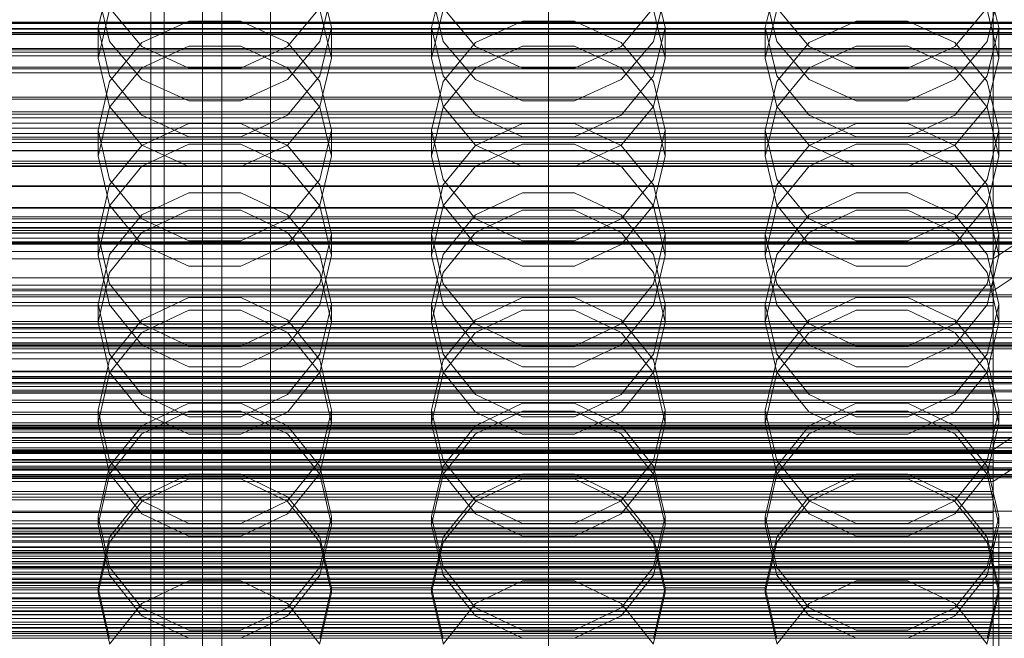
# Model space of a CAD drawing. Header units: millimetres. Extents: x -4395 to 65662, y -65530 to 6847.
# Tile 287 of 656: x -45 to 132, y -34265 to -34154. Entities that reach past the tile are written whole.
import ezdxf

# ---------------------------------------------------------------- set-up
doc = ezdxf.new("R2010")
doc.units = ezdxf.units.MM
for name, color, linetype, lineweight in [('COTAS_O', 1, 'Continuous', 0), ('COTAS_P', 1, 'Continuous', 0), ('frontal_briquetadora', 7, 'Continuous', 0), ('frontal_C01', 7, 'Continuous', 0), ('frontal_C02', 7, 'Continuous', 0), ('frontal_C03', 7, 'Continuous', 0), ('frontal_C07', 7, 'Continuous', 0), ('frontal_secador', 7, 'Continuous', 0)]:
    doc.layers.add(name, color=color, linetype=linetype, lineweight=lineweight)
doc.dimstyles.new('R19_100', dxfattribs={"dimtxt": 250, "dimasz": 150, "dimexe": 150, "dimexo": 80, "dimgap": 100, "dimtad": 1, "dimtih": 1, "dimtoh": 1, "dimdsep": 46, "dimcen": 0.09, "dimadec": 0, "dimazin": 0, "dimtfac": 1, "dimtdec": 4, "dimtofl": 0, "dimtmove": 0, "dimatfit": 3, "dimfxl": 1, "dimtolj": 1, "dimtzin": 0, "dimarcsym": 0})

# ---------------------------------------------------------------- blocks, each defined once
blk = doc.blocks.new('DIM_R33_43')
at = {"layer": 'COTAS_O'}
for p, q in [((-1725, -33700), (-1575, -33655)), ((1725, -33700), (1575, -33655)), ((-1725, -34400), (-1725, -33700)), ((-1725, -33700), (1725, -33700)), ((-1725, -33700), (-1575, -33745)), ((1725, -33700), (1575, -33745)), ((1725, -34400), (1725, -33700))]:
    blk.add_line(p, q, dxfattribs=at)
blk.add_text('3450 O', height=250, dxfattribs=at).set_placement((0, -33600))
blk = doc.blocks.new('DIM_R33_44')
at = {"layer": 'COTAS_P'}
for p, q in [((-150, -32200), (550, -32200)), ((550, -32200), (505, -32350)), ((550, -34800), (550, -32200)), ((550, -32200), (595, -32350)), ((550, -34800), (505, -34650)), ((550, -34800), (595, -34650)), ((-150, -34800), (550, -34800))]:
    blk.add_line(p, q, dxfattribs=at)
blk.add_text('2600 P', height=250, rotation=90, dxfattribs=at).set_placement((450, -33500))
blk = doc.blocks.new('DIM_R33_46')
at = {"layer": 'COTAS_O'}
for p, q in [((-650, -33700), (50, -33700)), ((50, -33700), (5, -33850)), ((50, -34900), (50, -33700)), ((50, -33700), (95, -33850)), ((50, -34900), (5, -34750)), ((50, -34900), (95, -34750)), ((-650, -34900), (50, -34900))]:
    blk.add_line(p, q, dxfattribs=at)
blk.add_text('1200 O', height=250, rotation=90, dxfattribs=at).set_placement((-50, -34300))
blk = doc.blocks.new('DIM_R33_47')
at = {"layer": 'COTAS_O'}
for p, q in [((-650, -34200), (-500, -34155)), ((650, -34200), (500, -34155)), ((-650, -34900), (-650, -34200)), ((-650, -34200), (650, -34200)), ((-650, -34200), (-500, -34245)), ((650, -34200), (500, -34245)), ((650, -34900), (650, -34200))]:
    blk.add_line(p, q, dxfattribs=at)
blk.add_text('1300 O', height=250, dxfattribs=at).set_placement((0, -34100))

msp = doc.modelspace()

# ---------------------------------------------------------------- linework, layer by layer
at = {"layer": 'frontal_briquetadora'}
for p, q in [((-28.92, -34146.366), (-31, -34155.01)), ((11, -34155.01), (8.92, -34146.366)), ((31.08, -34146.366), (29, -34155.01)), ((71, -34155.01), (68.92, -34146.366)), ((91.08, -34146.366), (89, -34155.01)), ((131, -34155.01), (128.92, -34146.366)), ((-31, -34148.919), (-28.92, -34157.498)), ((8.92, -34157.498), (11, -34148.919)), ((29, -34148.919), (31.08, -34157.498)), ((68.92, -34157.498), (71, -34148.919)), ((89, -34148.919), (91.08, -34157.498)), ((128.92, -34157.498), (131, -34148.919)), ((-23.094, -34158.429), (-28.92, -34151.47)), ((8.92, -34151.47), (3.094, -34158.429)), ((36.906, -34158.429), (31.08, -34151.47)), ((68.92, -34151.47), (63.094, -34158.429)), ((96.906, -34158.429), (91.08, -34151.47)), ((128.92, -34151.47), (123.094, -34158.429)), ((-31, -34160.516), (-28.92, -34151.841)), ((8.92, -34151.841), (11, -34160.516)), ((29, -34160.516), (31.08, -34151.841)), ((68.92, -34151.841), (71, -34160.516)), ((89, -34160.516), (91.08, -34151.841)), ((128.92, -34151.841), (131, -34160.516)), ((-31, -34160.516), (-31, -34155.01)), ((-31, -34155.01), (-28.92, -34163.717)), ((-14.674, -34153.841), (-23.094, -34157.708)), ((-5.326, -34153.841), (-14.674, -34153.841)), ((3.094, -34157.708), (-5.326, -34153.841)), ((8.92, -34163.717), (11, -34155.01)), ((11, -34160.516), (11, -34155.01)), ((29, -34160.516), (29, -34155.01)), ((29, -34155.01), (31.08, -34163.717)), ((45.326, -34153.841), (36.906, -34157.708)), ((54.674, -34153.841), (45.326, -34153.841)), ((63.094, -34157.708), (54.674, -34153.841)), ((68.92, -34163.717), (71, -34155.01)), ((71, -34160.516), (71, -34155.01)), ((89, -34160.516), (89, -34155.01)), ((89, -34155.01), (91.08, -34163.717)), ((105.326, -34153.841), (96.906, -34157.708)), ((114.674, -34153.841), (105.326, -34153.841)), ((123.094, -34157.708), (114.674, -34153.841)), ((128.92, -34163.717), (131, -34155.01)), ((131, -34160.516), (131, -34155.01)), ((-28.92, -34157.498), (-23.093, -34164.378)), ((-23.094, -34157.708), (-28.92, -34164.704)), ((-14.674, -34162.312), (-23.094, -34158.429)), ((-23.093, -34162.278), (-14.673, -34158.361)), ((-14.673, -34158.361), (-5.327, -34158.361)), ((-5.327, -34158.361), (3.093, -34162.278)), ((3.094, -34158.429), (-5.326, -34162.312)), ((3.093, -34164.378), (8.92, -34157.498)), ((8.92, -34164.704), (3.094, -34157.708)), ((31.08, -34157.498), (36.907, -34164.378)), ((36.906, -34157.708), (31.08, -34164.704)), ((45.326, -34162.312), (36.906, -34158.429)), ((36.907, -34162.278), (45.327, -34158.361)), ((45.327, -34158.361), (54.673, -34158.361)), ((54.673, -34158.361), (63.093, -34162.278)), ((63.094, -34158.429), (54.674, -34162.312)), ((63.093, -34164.378), (68.92, -34157.498)), ((68.92, -34164.704), (63.094, -34157.708)), ((91.08, -34157.498), (96.907, -34164.378)), ((96.906, -34157.708), (91.08, -34164.704)), ((105.326, -34162.312), (96.906, -34158.429)), ((96.907, -34162.278), (105.327, -34158.361)), ((105.327, -34158.361), (114.673, -34158.361)), ((114.673, -34158.361), (123.093, -34162.278)), ((123.094, -34158.429), (114.674, -34162.312)), ((123.093, -34164.378), (128.92, -34157.498)), ((128.92, -34164.704), (123.094, -34157.708)), ((-28.92, -34169.191), (-31, -34160.516)), ((11, -34160.516), (8.92, -34169.191)), ((31.08, -34169.191), (29, -34160.516)), ((71, -34160.516), (68.92, -34169.191)), ((91.08, -34169.191), (89, -34160.516)), ((131, -34160.516), (128.92, -34169.191)), ((-28.92, -34169.336), (-23.093, -34162.278)), ((-5.326, -34162.312), (-14.674, -34162.312)), ((3.093, -34162.278), (8.92, -34169.336)), ((31.08, -34169.336), (36.907, -34162.278)), ((54.674, -34162.312), (45.326, -34162.312)), ((63.093, -34162.278), (68.92, -34169.336)), ((91.08, -34169.336), (96.907, -34162.278)), ((114.674, -34162.312), (105.326, -34162.312)), ((123.093, -34162.278), (128.92, -34169.336)), ((-28.92, -34163.717), (-23.094, -34170.746)), ((3.094, -34170.746), (8.92, -34163.717)), ((31.08, -34163.717), (36.906, -34170.746)), ((63.094, -34170.746), (68.92, -34163.717)), ((91.08, -34163.717), (96.906, -34170.746)), ((123.094, -34170.746), (128.92, -34163.717)), ((-28.92, -34164.704), (-31, -34173.478)), ((-23.093, -34164.378), (-14.673, -34168.196)), ((-5.327, -34168.196), (3.093, -34164.378)), ((11, -34173.478), (8.92, -34164.704)), ((31.08, -34164.704), (29, -34173.478)), ((36.907, -34164.378), (45.327, -34168.196)), ((54.673, -34168.196), (63.093, -34164.378)), ((71, -34173.478), (68.92, -34164.704)), ((91.08, -34164.704), (89, -34173.478)), ((96.907, -34164.378), (105.327, -34168.196)), ((114.673, -34168.196), (123.093, -34164.378)), ((131, -34173.478), (128.92, -34164.704)), ((-31, -34178.137), (-28.92, -34169.336)), ((-23.093, -34176.147), (-28.92, -34169.191)), ((-14.673, -34168.196), (-5.327, -34168.196)), ((8.92, -34169.191), (3.093, -34176.147)), ((8.92, -34169.336), (11, -34178.137)), ((29, -34178.137), (31.08, -34169.336)), ((36.907, -34176.147), (31.08, -34169.191)), ((45.327, -34168.196), (54.673, -34168.196)), ((68.92, -34169.191), (63.093, -34176.147)), ((68.92, -34169.336), (71, -34178.137)), ((89, -34178.137), (91.08, -34169.336)), ((96.907, -34176.147), (91.08, -34169.191)), ((105.327, -34168.196), (114.673, -34168.196)), ((128.92, -34169.191), (123.093, -34176.147)), ((128.92, -34169.336), (131, -34178.137)), ((-23.094, -34170.746), (-14.674, -34174.665)), ((-5.326, -34174.665), (3.094, -34170.746)), ((36.906, -34170.746), (45.326, -34174.665)), ((54.674, -34174.665), (63.094, -34170.746)), ((96.906, -34170.746), (105.326, -34174.665)), ((114.674, -34174.665), (123.094, -34170.746)), ((-23.094, -34176.216), (-14.674, -34172.292)), ((-14.674, -34172.292), (-5.326, -34172.292)), ((-5.326, -34172.292), (3.094, -34176.216)), ((36.906, -34176.216), (45.326, -34172.292)), ((45.326, -34172.292), (54.674, -34172.292)), ((54.674, -34172.292), (63.094, -34176.216)), ((96.906, -34176.216), (105.326, -34172.292)), ((105.326, -34172.292), (114.674, -34172.292)), ((114.674, -34172.292), (123.094, -34176.216)), ((-28.92, -34182.307), (-31, -34173.478)), ((-31, -34178.137), (-31, -34173.478)), ((-14.674, -34174.665), (-5.326, -34174.665)), ((11, -34173.478), (8.92, -34182.308)), ((11, -34178.137), (11, -34173.478)), ((31.08, -34182.307), (29, -34173.478)), ((29, -34178.137), (29, -34173.478)), ((45.326, -34174.665), (54.674, -34174.665)), ((71, -34173.478), (68.92, -34182.308)), ((71, -34178.137), (71, -34173.478)), ((91.08, -34182.307), (89, -34173.478)), ((89, -34178.137), (89, -34173.478)), ((105.326, -34174.665), (114.674, -34174.665)), ((131, -34173.478), (128.92, -34182.308)), ((131, -34178.137), (131, -34173.478)), ((-28.92, -34183.307), (-23.094, -34176.216)), ((-14.673, -34175.979), (-23.093, -34179.943)), ((-14.673, -34180.008), (-23.093, -34176.147)), ((-5.327, -34175.979), (-14.673, -34175.979)), ((3.093, -34179.943), (-5.327, -34175.979)), ((3.093, -34176.147), (-5.327, -34180.008)), ((3.094, -34176.216), (8.92, -34183.307)), ((31.08, -34183.307), (36.906, -34176.216)), ((45.327, -34175.979), (36.907, -34179.943)), ((45.327, -34180.008), (36.907, -34176.147)), ((54.673, -34175.979), (45.327, -34175.979)), ((63.093, -34179.943), (54.673, -34175.979)), ((63.093, -34176.147), (54.673, -34180.008)), ((63.094, -34176.216), (68.92, -34183.307)), ((91.08, -34183.307), (96.906, -34176.216)), ((105.327, -34175.979), (96.907, -34179.943)), ((105.327, -34180.008), (96.907, -34176.147)), ((114.673, -34175.979), (105.327, -34175.979)), ((123.093, -34179.943), (114.673, -34175.979)), ((123.093, -34176.147), (114.673, -34180.008)), ((123.094, -34176.216), (128.92, -34183.307)), ((-31, -34178.137), (-28.92, -34186.938)), ((8.92, -34186.938), (11, -34178.137)), ((29, -34178.137), (31.08, -34186.938)), ((68.92, -34186.938), (71, -34178.137)), ((89, -34178.137), (91.08, -34186.938)), ((128.92, -34186.938), (131, -34178.137)), ((-23.093, -34179.943), (-28.92, -34187.085)), ((-5.327, -34180.008), (-14.673, -34180.008)), ((8.92, -34187.085), (3.093, -34179.943)), ((36.907, -34179.943), (31.08, -34187.085)), ((54.673, -34180.008), (45.327, -34180.008)), ((68.92, -34187.085), (63.093, -34179.943)), ((96.907, -34179.943), (91.08, -34187.085)), ((114.673, -34180.008), (105.327, -34180.008)), ((128.92, -34187.085), (123.093, -34179.943)), ((-31, -34192.191), (-28.92, -34183.307)), ((-23.094, -34189.426), (-28.92, -34182.307)), ((8.92, -34182.308), (3.094, -34189.426)), ((8.92, -34183.307), (11, -34192.191)), ((29, -34192.191), (31.08, -34183.307)), ((36.906, -34189.426), (31.08, -34182.307)), ((68.92, -34182.308), (63.094, -34189.426)), ((68.92, -34183.307), (71, -34192.191)), ((89, -34192.191), (91.08, -34183.307)), ((96.906, -34189.426), (91.08, -34182.307)), ((128.92, -34182.308), (123.094, -34189.426)), ((128.92, -34183.307), (131, -34192.191)), ((-14.674, -34184.734), (-23.094, -34188.689)), ((-5.326, -34184.734), (-14.674, -34184.734)), ((3.094, -34188.689), (-5.326, -34184.734)), ((45.326, -34184.734), (36.906, -34188.689)), ((54.674, -34184.734), (45.326, -34184.734)), ((63.094, -34188.689), (54.674, -34184.734)), ((105.326, -34184.734), (96.906, -34188.689)), ((114.674, -34184.734), (105.326, -34184.734)), ((123.094, -34188.689), (114.674, -34184.734)), ((-28.92, -34187.085), (-31, -34195.992)), ((-28.92, -34186.938), (-23.093, -34193.996)), ((3.093, -34193.996), (8.92, -34186.938)), ((11, -34195.992), (8.92, -34187.085)), ((31.08, -34187.085), (29, -34195.992)), ((31.08, -34186.938), (36.907, -34193.996)), ((63.093, -34193.996), (68.92, -34186.938)), ((71, -34195.992), (68.92, -34187.085)), ((91.08, -34187.085), (89, -34195.992)), ((91.08, -34186.938), (96.907, -34193.996)), ((123.093, -34193.996), (128.92, -34186.938)), ((131, -34195.992), (128.92, -34187.085)), ((-23.094, -34188.689), (-28.92, -34195.834)), ((-23.093, -34191.85), (-14.673, -34187.86)), ((-14.673, -34187.86), (-5.327, -34187.86)), ((-5.327, -34187.86), (3.093, -34191.85)), ((8.92, -34195.834), (3.094, -34188.689)), ((36.906, -34188.689), (31.08, -34195.834)), ((36.907, -34191.85), (45.327, -34187.86)), ((45.327, -34187.86), (54.673, -34187.86)), ((54.673, -34187.86), (63.093, -34191.85)), ((68.92, -34195.834), (63.094, -34188.689)), ((96.906, -34188.689), (91.08, -34195.834)), ((96.907, -34191.85), (105.327, -34187.86)), ((105.327, -34187.86), (114.673, -34187.86)), ((114.673, -34187.86), (123.093, -34191.85)), ((128.92, -34195.834), (123.094, -34188.689)), ((-14.674, -34193.392), (-23.094, -34189.426)), ((3.094, -34189.426), (-5.326, -34193.392)), ((45.326, -34193.392), (36.906, -34189.426)), ((63.094, -34189.426), (54.674, -34193.392)), ((105.326, -34193.392), (96.906, -34189.426)), ((123.094, -34189.426), (114.674, -34193.392)), ((-28.92, -34201.121), (-31, -34192.191)), ((-31, -34195.992), (-31, -34192.191)), ((-28.92, -34199.039), (-23.093, -34191.85)), ((3.093, -34191.85), (8.92, -34199.039)), ((11, -34192.191), (8.92, -34201.121)), ((11, -34195.992), (11, -34192.191)), ((31.08, -34201.121), (29, -34192.191)), ((29, -34195.992), (29, -34192.191)), ((31.08, -34199.039), (36.907, -34191.85)), ((63.093, -34191.85), (68.92, -34199.039)), ((71, -34192.191), (68.92, -34201.121)), ((71, -34195.992), (71, -34192.191)), ((91.08, -34201.121), (89, -34192.191)), ((89, -34195.992), (89, -34192.191)), ((91.08, -34199.039), (96.907, -34191.85)), ((123.093, -34191.85), (128.92, -34199.039)), ((131, -34192.191), (128.92, -34201.121)), ((131, -34195.992), (131, -34192.191)), ((-23.093, -34193.996), (-14.673, -34197.913)), ((-5.326, -34193.392), (-14.674, -34193.392)), ((-5.327, -34197.913), (3.093, -34193.996)), ((36.907, -34193.996), (45.327, -34197.913)), ((54.674, -34193.392), (45.326, -34193.392)), ((54.673, -34197.913), (63.093, -34193.996)), ((96.907, -34193.996), (105.327, -34197.913)), ((114.674, -34193.392), (105.326, -34193.392)), ((114.673, -34197.913), (123.093, -34193.996)), ((-28.92, -34195.834), (-31, -34204.781)), ((-31, -34195.992), (-28.92, -34204.898)), ((11, -34204.781), (8.92, -34195.834)), ((8.92, -34204.898), (11, -34195.992)), ((31.08, -34195.834), (29, -34204.781)), ((29, -34195.992), (31.08, -34204.898)), ((71, -34204.781), (68.92, -34195.834)), ((68.92, -34204.898), (71, -34195.992)), ((91.08, -34195.834), (89, -34204.781)), ((89, -34195.992), (91.08, -34204.898)), ((131, -34204.781), (128.92, -34195.834)), ((128.92, -34204.898), (131, -34195.992)), ((-31, -34208.003), (-28.92, -34199.039)), ((-14.673, -34197.913), (-5.327, -34197.913)), ((8.92, -34199.039), (11, -34208.003)), ((29, -34208.003), (31.08, -34199.039)), ((45.327, -34197.913), (54.673, -34197.913)), ((68.92, -34199.039), (71, -34208.003)), ((89, -34208.003), (91.08, -34199.039)), ((105.327, -34197.913), (114.673, -34197.913)), ((128.92, -34199.039), (131, -34208.003)), ((-23.094, -34208.312), (-28.92, -34201.121)), ((8.92, -34201.121), (3.094, -34208.312)), ((36.906, -34208.312), (31.08, -34201.121)), ((68.92, -34201.121), (63.094, -34208.312)), ((96.906, -34208.312), (91.08, -34201.121)), ((128.92, -34201.121), (123.094, -34208.312)), ((-31, -34208.003), (-31, -34204.781)), ((-31, -34204.781), (-28.92, -34213.765)), ((-14.674, -34203.573), (-23.094, -34207.568)), ((-5.326, -34203.573), (-14.674, -34203.573)), ((3.094, -34207.568), (-5.326, -34203.573)), ((8.92, -34213.765), (11, -34204.781)), ((11, -34208.003), (11, -34204.781)), ((29, -34208.003), (29, -34204.781)), ((29, -34204.781), (31.08, -34213.765)), ((45.326, -34203.573), (36.906, -34207.568)), ((54.674, -34203.573), (45.326, -34203.573)), ((63.094, -34207.568), (54.674, -34203.573)), ((68.92, -34213.765), (71, -34204.781)), ((71, -34208.003), (71, -34204.781)), ((89, -34208.003), (89, -34204.781)), ((89, -34204.781), (91.08, -34213.765)), ((105.326, -34203.573), (96.906, -34207.568)), ((114.674, -34203.573), (105.326, -34203.573)), ((123.094, -34207.568), (114.674, -34203.573)), ((128.92, -34213.765), (131, -34204.781)), ((131, -34208.003), (131, -34204.781)), ((-28.92, -34204.898), (-23.093, -34212.04)), ((-23.093, -34209.873), (-14.673, -34205.852)), ((-14.673, -34205.852), (-5.327, -34205.852)), ((-5.327, -34205.852), (3.093, -34209.873)), ((3.093, -34212.04), (8.92, -34204.898)), ((31.08, -34204.898), (36.907, -34212.04)), ((36.907, -34209.873), (45.327, -34205.852)), ((45.327, -34205.852), (54.673, -34205.852)), ((54.673, -34205.852), (63.093, -34209.873)), ((63.093, -34212.04), (68.92, -34204.898)), ((91.08, -34204.898), (96.907, -34212.04)), ((96.907, -34209.873), (105.327, -34205.852)), ((105.327, -34205.852), (114.673, -34205.852)), ((114.673, -34205.852), (123.093, -34209.873)), ((123.093, -34212.04), (128.92, -34204.898)), ((-28.92, -34216.967), (-31, -34208.003)), ((-23.094, -34207.568), (-28.92, -34214.781)), ((-14.674, -34212.316), (-23.094, -34208.312)), ((3.094, -34208.312), (-5.326, -34212.316)), ((8.92, -34214.78), (3.094, -34207.568)), ((11, -34208.003), (8.92, -34216.967)), ((31.08, -34216.967), (29, -34208.003)), ((36.906, -34207.568), (31.08, -34214.781)), ((45.326, -34212.316), (36.906, -34208.312)), ((63.094, -34208.312), (54.674, -34212.316)), ((68.92, -34214.78), (63.094, -34207.568)), ((71, -34208.003), (68.92, -34216.967)), ((91.08, -34216.967), (89, -34208.003)), ((96.906, -34207.568), (91.08, -34214.781)), ((105.326, -34212.316), (96.906, -34208.312)), ((123.094, -34208.312), (114.674, -34212.316)), ((128.92, -34214.78), (123.094, -34207.568)), ((131, -34208.003), (128.92, -34216.967)), ((-28.92, -34217.117), (-23.093, -34209.873)), ((3.093, -34209.873), (8.92, -34217.117)), ((31.08, -34217.117), (36.907, -34209.873)), ((63.093, -34209.873), (68.92, -34217.117)), ((91.08, -34217.117), (96.907, -34209.873)), ((123.093, -34209.873), (128.92, -34217.117)), ((-23.093, -34212.04), (-14.673, -34216.004)), ((-5.326, -34212.316), (-14.674, -34212.316)), ((-5.327, -34216.004), (3.093, -34212.04)), ((36.907, -34212.04), (45.327, -34216.004)), ((54.674, -34212.316), (45.326, -34212.316)), ((54.673, -34216.004), (63.093, -34212.04)), ((96.907, -34212.04), (105.327, -34216.004)), ((114.674, -34212.316), (105.326, -34212.316)), ((114.673, -34216.004), (123.093, -34212.04)), ((-28.92, -34214.781), (-31, -34223.801)), ((-28.92, -34213.765), (-23.094, -34220.995)), ((3.094, -34220.995), (8.92, -34213.765)), ((11, -34223.801), (8.92, -34214.78)), ((31.08, -34214.781), (29, -34223.801)), ((31.08, -34213.765), (36.906, -34220.995)), ((63.094, -34220.995), (68.92, -34213.765)), ((71, -34223.801), (68.92, -34214.78)), ((91.08, -34214.781), (89, -34223.801)), ((91.08, -34213.765), (96.906, -34220.995)), ((123.094, -34220.995), (128.92, -34213.765)), ((131, -34223.801), (128.92, -34214.78)), ((-31, -34226.151), (-28.92, -34217.117)), ((-23.093, -34224.156), (-28.92, -34216.967)), ((-14.673, -34216.004), (-5.327, -34216.004)), ((8.92, -34216.967), (3.093, -34224.156)), ((8.92, -34217.117), (11, -34226.151)), ((29, -34226.151), (31.08, -34217.117)), ((36.907, -34224.156), (31.08, -34216.967)), ((45.327, -34216.004), (54.673, -34216.004)), ((68.92, -34216.967), (63.093, -34224.156)), ((68.92, -34217.117), (71, -34226.151)), ((89, -34226.151), (91.08, -34217.117)), ((96.907, -34224.156), (91.08, -34216.967)), ((105.327, -34216.004), (114.673, -34216.004)), ((128.92, -34216.967), (123.093, -34224.156)), ((128.92, -34217.117), (131, -34226.151)), ((-23.094, -34220.995), (-14.674, -34225.019)), ((-23.094, -34226.61), (-14.674, -34222.584)), ((-14.674, -34222.584), (-5.326, -34222.584)), ((-5.326, -34225.019), (3.094, -34220.995)), ((-5.326, -34222.584), (3.094, -34226.61)), ((36.906, -34220.995), (45.326, -34225.019)), ((36.906, -34226.61), (45.326, -34222.584)), ((45.326, -34222.584), (54.674, -34222.584)), ((54.674, -34225.019), (63.094, -34220.995)), ((54.674, -34222.584), (63.094, -34226.61)), ((96.906, -34220.995), (105.326, -34225.019)), ((96.906, -34226.61), (105.326, -34222.584)), ((105.326, -34222.584), (114.674, -34222.584)), ((114.674, -34225.019), (123.094, -34220.995)), ((114.674, -34222.584), (123.094, -34226.61)), ((-28.92, -34232.849), (-31, -34223.801)), ((-31, -34226.151), (-31, -34223.801)), ((-14.673, -34224.011), (-23.093, -34228.052)), ((-14.673, -34228.146), (-23.093, -34224.156)), ((-5.327, -34224.011), (-14.673, -34224.011)), ((3.093, -34228.052), (-5.327, -34224.011)), ((3.093, -34224.156), (-5.327, -34228.146)), ((11, -34223.801), (8.92, -34232.849)), ((11, -34226.151), (11, -34223.801)), ((31.08, -34232.849), (29, -34223.801)), ((29, -34226.151), (29, -34223.801)), ((45.327, -34224.011), (36.907, -34228.052)), ((45.327, -34228.146), (36.907, -34224.156)), ((54.673, -34224.011), (45.327, -34224.011)), ((63.093, -34228.052), (54.673, -34224.011)), ((63.093, -34224.156), (54.673, -34228.146)), ((71, -34223.801), (68.92, -34232.849)), ((71, -34226.151), (71, -34223.801)), ((91.08, -34232.849), (89, -34223.801)), ((89, -34226.151), (89, -34223.801)), ((105.327, -34224.011), (96.907, -34228.052)), ((105.327, -34228.146), (96.907, -34224.156)), ((114.673, -34224.011), (105.327, -34224.011)), ((123.093, -34228.052), (114.673, -34224.011)), ((123.093, -34224.156), (114.673, -34228.146)), ((131, -34223.801), (128.92, -34232.849)), ((131, -34226.151), (131, -34223.801)), ((-14.674, -34225.019), (-5.326, -34225.019)), ((45.326, -34225.019), (54.674, -34225.019)), ((105.326, -34225.019), (114.674, -34225.019)), ((-31, -34226.151), (-28.92, -34235.184)), ((-28.92, -34233.872), (-23.094, -34226.61)), ((3.094, -34226.61), (8.92, -34233.872)), ((8.92, -34235.184), (11, -34226.151)), ((29, -34226.151), (31.08, -34235.184)), ((31.08, -34233.872), (36.906, -34226.61)), ((63.094, -34226.61), (68.92, -34233.872)), ((68.92, -34235.184), (71, -34226.151)), ((89, -34226.151), (91.08, -34235.184)), ((91.08, -34233.872), (96.906, -34226.61)), ((123.094, -34226.61), (128.92, -34233.872)), ((128.92, -34235.184), (131, -34226.151)), ((-23.093, -34228.052), (-28.92, -34235.335)), ((-5.327, -34228.146), (-14.673, -34228.146)), ((8.92, -34235.335), (3.093, -34228.052)), ((36.907, -34228.052), (31.08, -34235.335)), ((54.673, -34228.146), (45.327, -34228.146)), ((68.92, -34235.335), (63.093, -34228.052)), ((96.907, -34228.052), (91.08, -34235.335)), ((114.673, -34228.146), (105.327, -34228.146)), ((128.92, -34235.335), (123.093, -34228.052)), ((-23.094, -34240.124), (-28.92, -34232.849)), ((8.92, -34232.849), (3.094, -34240.124)), ((36.906, -34240.124), (31.08, -34232.849)), ((68.92, -34232.849), (63.094, -34240.124)), ((96.906, -34240.124), (91.08, -34232.849)), ((128.92, -34232.849), (123.094, -34240.124)), ((-31, -34242.945), (-28.92, -34233.872)), ((8.92, -34233.872), (11, -34242.945)), ((29, -34242.945), (31.08, -34233.872)), ((68.92, -34233.872), (71, -34242.945)), ((89, -34242.945), (91.08, -34233.872)), ((128.92, -34233.872), (131, -34242.945)), ((-28.92, -34235.335), (-31, -34244.416)), ((-28.92, -34235.184), (-23.093, -34242.429)), ((-14.674, -34235.331), (-23.094, -34239.371)), ((-23.093, -34240.238), (-14.673, -34236.188)), ((-5.326, -34235.331), (-14.674, -34235.331)), ((-14.673, -34236.188), (-5.327, -34236.188)), ((-5.327, -34236.188), (3.093, -34240.238)), ((3.094, -34239.371), (-5.326, -34235.331)), ((3.093, -34242.429), (8.92, -34235.184)), ((11, -34244.416), (8.92, -34235.335)), ((31.08, -34235.335), (29, -34244.416)), ((31.08, -34235.184), (36.907, -34242.429)), ((45.326, -34235.331), (36.906, -34239.371)), ((36.907, -34240.238), (45.327, -34236.188)), ((54.674, -34235.331), (45.326, -34235.331)), ((45.327, -34236.188), (54.673, -34236.188)), ((54.673, -34236.188), (63.093, -34240.238)), ((63.094, -34239.371), (54.674, -34235.331)), ((63.093, -34242.429), (68.92, -34235.184)), ((71, -34244.416), (68.92, -34235.335)), ((91.08, -34235.335), (89, -34244.416)), ((91.08, -34235.184), (96.907, -34242.429)), ((105.326, -34235.331), (96.906, -34239.371)), ((96.907, -34240.238), (105.327, -34236.188)), ((114.674, -34235.331), (105.326, -34235.331)), ((105.327, -34236.188), (114.673, -34236.188)), ((114.673, -34236.188), (123.093, -34240.238)), ((123.094, -34239.371), (114.674, -34235.331)), ((123.093, -34242.429), (128.92, -34235.184)), ((131, -34244.416), (128.92, -34235.335)), ((-23.094, -34239.371), (-28.92, -34246.657)), ((-28.92, -34247.536), (-23.093, -34240.238)), ((-14.674, -34244.169), (-23.094, -34240.124)), ((3.094, -34240.124), (-5.326, -34244.169)), ((3.093, -34240.238), (8.92, -34247.536)), ((8.92, -34246.657), (3.094, -34239.371)), ((36.906, -34239.371), (31.08, -34246.657)), ((31.08, -34247.536), (36.907, -34240.238)), ((45.326, -34244.169), (36.906, -34240.124)), ((63.094, -34240.124), (54.674, -34244.169)), ((63.093, -34240.238), (68.92, -34247.536)), ((68.92, -34246.657), (63.094, -34239.371)), ((96.906, -34239.371), (91.08, -34246.657)), ((91.08, -34247.536), (96.907, -34240.238)), ((105.326, -34244.169), (96.906, -34240.124)), ((123.094, -34240.124), (114.674, -34244.169)), ((123.093, -34240.238), (128.92, -34247.536)), ((128.92, -34246.657), (123.094, -34239.371)), ((-28.92, -34252.035), (-31, -34242.945)), ((-31, -34244.416), (-31, -34242.945)), ((-23.093, -34242.429), (-14.673, -34246.449)), ((-5.327, -34246.449), (3.093, -34242.429)), ((11, -34242.945), (8.92, -34252.036)), ((11, -34244.416), (11, -34242.945)), ((31.08, -34252.035), (29, -34242.945)), ((29, -34244.416), (29, -34242.945)), ((36.907, -34242.429), (45.327, -34246.449)), ((54.673, -34246.449), (63.093, -34242.429)), ((71, -34242.945), (68.92, -34252.036)), ((71, -34244.416), (71, -34242.945)), ((91.08, -34252.035), (89, -34242.945)), ((89, -34244.416), (89, -34242.945)), ((96.907, -34242.429), (105.327, -34246.449)), ((114.673, -34246.449), (123.093, -34242.429)), ((131, -34242.945), (128.92, -34252.036)), ((131, -34244.416), (131, -34242.945)), ((-31, -34244.416), (-28.92, -34253.497)), ((-5.326, -34244.169), (-14.674, -34244.169)), ((8.92, -34253.497), (11, -34244.416)), ((29, -34244.416), (31.08, -34253.497)), ((54.674, -34244.169), (45.326, -34244.169)), ((68.92, -34253.497), (71, -34244.416)), ((89, -34244.416), (91.08, -34253.497)), ((114.674, -34244.169), (105.326, -34244.169)), ((128.92, -34253.497), (131, -34244.416)), ((-28.92, -34246.657), (-31, -34255.753)), ((-14.673, -34246.449), (-5.327, -34246.449)), ((11, -34255.753), (8.92, -34246.657)), ((31.08, -34246.657), (29, -34255.753)), ((45.327, -34246.449), (54.673, -34246.449)), ((71, -34255.753), (68.92, -34246.657)), ((91.08, -34246.657), (89, -34255.753)), ((105.327, -34246.449), (114.673, -34246.449)), ((131, -34255.753), (128.92, -34246.657)), ((-31, -34256.636), (-28.92, -34247.536)), ((8.92, -34247.536), (11, -34256.636)), ((29, -34256.636), (31.08, -34247.536)), ((68.92, -34247.536), (71, -34256.636)), ((89, -34256.636), (91.08, -34247.536)), ((128.92, -34247.536), (131, -34256.636)), ((-23.094, -34259.336), (-28.92, -34252.035)), ((8.92, -34252.036), (3.094, -34259.336)), ((36.906, -34259.336), (31.08, -34252.035)), ((68.92, -34252.036), (63.094, -34259.336)), ((96.906, -34259.336), (91.08, -34252.035)), ((128.92, -34252.036), (123.094, -34259.336)), ((-28.92, -34253.497), (-23.093, -34260.779)), ((3.093, -34260.779), (8.92, -34253.497)), ((31.08, -34253.497), (36.907, -34260.779)), ((63.093, -34260.779), (68.92, -34253.497)), ((91.08, -34253.497), (96.907, -34260.779)), ((123.093, -34260.779), (128.92, -34253.497)), ((-31, -34255.753), (-49, -34255.753)), ((-31, -34256.636), (-31, -34255.753)), ((-31, -34255.753), (-28.92, -34264.86)), ((-14.674, -34254.527), (-23.094, -34258.582)), ((-5.326, -34254.527), (-14.674, -34254.527)), ((3.094, -34258.582), (-5.326, -34254.527)), ((8.92, -34264.86), (11, -34255.753)), ((11, -34256.636), (11, -34255.753)), ((29, -34255.753), (11, -34255.753)), ((29, -34256.636), (29, -34255.753)), ((29, -34255.753), (31.08, -34264.86)), ((45.326, -34254.527), (36.906, -34258.582)), ((54.674, -34254.527), (45.326, -34254.527)), ((63.094, -34258.582), (54.674, -34254.527)), ((68.92, -34264.86), (71, -34255.753)), ((71, -34256.636), (71, -34255.753)), ((89, -34255.753), (71, -34255.753)), ((89, -34256.636), (89, -34255.753)), ((89, -34255.753), (91.08, -34264.86)), ((105.326, -34254.527), (96.906, -34258.582)), ((114.674, -34254.527), (105.326, -34254.527)), ((123.094, -34258.582), (114.674, -34254.527)), ((128.92, -34264.86), (131, -34255.753)), ((131, -34256.636), (131, -34255.753)), ((149, -34255.753), (131, -34255.753)), ((-28.92, -34265.737), (-31, -34256.636)), ((11, -34256.636), (8.92, -34265.737)), ((31.08, -34265.737), (29, -34256.636)), ((71, -34256.636), (68.92, -34265.737)), ((91.08, -34265.737), (89, -34256.636)), ((131, -34256.636), (128.92, -34265.737)), ((-23.094, -34258.582), (-28.92, -34265.888)), ((-14.674, -34263.393), (-23.094, -34259.336)), ((3.094, -34259.336), (-5.326, -34263.393)), ((8.92, -34265.888), (3.094, -34258.582)), ((36.906, -34258.582), (31.08, -34265.888)), ((45.326, -34263.393), (36.906, -34259.336)), ((63.094, -34259.336), (54.674, -34263.393)), ((68.92, -34265.888), (63.094, -34258.582)), ((96.906, -34258.582), (91.08, -34265.888)), ((105.326, -34263.393), (96.906, -34259.336)), ((123.094, -34259.336), (114.674, -34263.393)), ((128.92, -34265.888), (123.094, -34258.582)), ((-160, -34260.611), (200, -34260.611)), ((-23.093, -34260.779), (-14.673, -34264.821)), ((-5.327, -34264.821), (3.093, -34260.779)), ((36.907, -34260.779), (45.327, -34264.821)), ((54.673, -34264.821), (63.093, -34260.779)), ((96.907, -34260.779), (105.327, -34264.821)), ((114.673, -34264.821), (123.093, -34260.779)), ((-5.326, -34263.393), (-14.674, -34263.393)), ((-14.673, -34264.821), (-5.327, -34264.821)), ((54.674, -34263.393), (45.326, -34263.393)), ((45.327, -34264.821), (54.673, -34264.821)), ((114.674, -34263.393), (105.326, -34263.393)), ((105.327, -34264.821), (114.673, -34264.821))]:
    msp.add_line(p, q, dxfattribs=at)
at = {"layer": 'frontal_C01'}
for p, q in [((0, -34196.607), (0, -33921.603)), ((130, -34196.607), (130, -33921.603)), ((0, -33927.361), (0, -34202.366)), ((130, -33927.361), (130, -34202.366)), ((228.298, -34130.544), (130, -34196.607)), ((130, -34202.366), (228.298, -34136.303)), ((-311.15, -34155.294), (311.15, -34155.294)), ((-311.15, -34156.168), (311.15, -34156.168)), ((-311.15, -34159.457), (311.15, -34159.457)), ((-311.15, -34160.075), (311.15, -34160.075)), ((-311.15, -34162.143), (311.15, -34162.143)), ((-311.15, -34162.463), (311.15, -34162.463)), ((-311.15, -34163.168), (311.15, -34163.168)), ((0, -34196.607), (-130, -34196.607)), ((0, -34471.612), (0, -34196.607)), ((130, -34196.607), (0, -34196.607)), ((130, -34471.612), (130, -34196.607)), ((-130, -34201.341), (130, -34201.341)), ((130, -34202.046), (130, -34201.341)), ((130, -34201.341), (130, -34202.366)), ((-130, -34202.046), (130, -34202.046)), ((-130, -34202.366), (0, -34202.366)), ((-130, -34202.366), (130, -34202.366)), ((0, -34202.366), (0, -34477.371)), ((0, -34202.366), (130, -34202.366)), ((130, -34204.434), (130, -34202.046)), ((130, -34202.366), (130, -34477.371)), ((130, -34202.366), (130, -34205.052)), ((-130, -34204.434), (130, -34204.434)), ((130, -34208.341), (130, -34204.434)), ((-130, -34205.052), (130, -34205.052)), ((130, -34205.052), (130, -34209.215)), ((-130, -34208.341), (130, -34208.341)), ((130, -34213.502), (130, -34208.341)), ((-130, -34209.215), (130, -34209.215)), ((130, -34209.215), (130, -34214.573)), ((-130, -34213.502), (130, -34213.502)), ((130, -34219.564), (130, -34213.502)), ((-130, -34214.573), (130, -34214.573)), ((130, -34214.573), (130, -34220.759)), ((-148, -34217.736), (148, -34217.736)), ((-148, -34217.986), (148, -34217.986)), ((-148, -34218.099), (148, -34218.099)), ((-148, -34218.832), (148, -34218.832)), ((-148, -34219.051), (148, -34219.051)), ((-148, -34220.216), (148, -34220.216)), ((-148, -34220.526), (148, -34220.526)), ((130, -34219.564), (-130, -34219.564)), ((-130, -34220.759), (130, -34220.759)), ((130, -34226.115), (130, -34219.564)), ((130, -34220.759), (130, -34227.352)), ((-148, -34222.045), (148, -34222.045)), ((-148, -34222.424), (148, -34222.424)), ((148, -34224.193), (-148, -34224.193)), ((-148, -34224.616), (148, -34224.616)), ((-130, -34226.115), (130, -34226.115)), ((130, -34232.708), (130, -34226.115)), ((-148, -34226.514), (148, -34226.514)), ((-148, -34226.953), (148, -34226.953)), ((-130, -34227.352), (130, -34227.352)), ((130, -34227.352), (130, -34233.903)), ((-148, -34228.851), (148, -34228.851)), ((-148, -34229.274), (148, -34229.274)), ((-148, -34231.042), (148, -34231.042)), ((-148, -34231.422), (148, -34231.422)), ((-148, -34232.941), (148, -34232.941)), ((-130, -34232.708), (130, -34232.708)), ((130, -34238.894), (130, -34232.708)), ((-148, -34233.25), (148, -34233.25)), ((-148, -34234.416), (148, -34234.416)), ((-148, -34234.635), (148, -34234.635)), ((-130, -34233.903), (130, -34233.903)), ((130, -34233.903), (130, -34239.965)), ((-148, -34235.367), (148, -34235.367)), ((-148, -34235.481), (148, -34235.481)), ((-148, -34235.731), (148, -34235.731)), ((-130, -34238.894), (130, -34238.894)), ((-130, -34239.965), (130, -34239.965)), ((130, -34244.251), (130, -34238.894)), ((130, -34239.965), (130, -34245.126)), ((-130, -34244.251), (130, -34244.251)), ((-130, -34245.126), (130, -34245.126)), ((130, -34248.415), (130, -34244.251)), ((130, -34245.126), (130, -34249.033)), ((131, -34251.621), (131, -34245.976)), ((131, -34245.976), (149, -34245.976)), ((131, -34291.64), (131, -34245.976)), ((-130, -34248.415), (130, -34248.415)), ((-130, -34249.033), (130, -34249.033)), ((130, -34251.101), (130, -34248.415)), ((130, -34249.033), (130, -34251.421)), ((-130, -34251.101), (130, -34251.101)), ((-130, -34251.421), (130, -34251.421)), ((-130, -34252.126), (130, -34252.126)), ((130, -34252.126), (130, -34251.101)), ((130, -34251.421), (130, -34252.126)), ((149, -34251.621), (131, -34251.621)), ((131, -34297.285), (131, -34251.621)), ((-450, -34254.919), (450, -34254.919))]:
    msp.add_line(p, q, dxfattribs=at)
at = {"layer": 'frontal_C02'}
for p, q in [((0, -34230.937), (0, -33940.443)), ((130, -34230.937), (130, -33940.443)), ((0, -33946.173), (0, -34236.667)), ((130, -33946.173), (130, -34236.667)), ((228.298, -34165.201), (130, -34230.937)), ((130, -34236.667), (228.298, -34170.932)), ((0, -34230.937), (-130, -34230.937)), ((0, -34521.432), (0, -34230.937)), ((130, -34230.937), (0, -34230.937)), ((130, -34521.432), (130, -34230.937)), ((-450, -34234.172), (450, -34234.172)), ((-130, -34235.534), (130, -34235.534)), ((-130, -34236.13), (130, -34236.13)), ((-130, -34236.667), (0, -34236.667)), ((-130, -34236.667), (130, -34236.667)), ((0, -34236.667), (0, -34527.162)), ((0, -34236.667), (130, -34236.667)), ((130, -34236.13), (130, -34235.534)), ((130, -34235.534), (130, -34236.667)), ((130, -34238.416), (130, -34236.13)), ((130, -34236.667), (130, -34527.162)), ((130, -34236.667), (130, -34239.453)), ((-130, -34238.416), (130, -34238.416)), ((130, -34242.234), (130, -34238.416)), ((-130, -34239.453), (130, -34239.453)), ((130, -34239.453), (130, -34243.701)), ((-130, -34242.234), (130, -34242.234)), ((-130, -34243.701), (130, -34243.701)), ((130, -34247.325), (130, -34242.234)), ((130, -34243.701), (130, -34249.122)), ((450, -34246.094), (-450, -34246.094)), ((-130, -34247.325), (130, -34247.325)), ((130, -34253.342), (130, -34247.325)), ((-130, -34249.122), (130, -34249.122)), ((130, -34249.122), (130, -34255.346)), ((-148, -34251.921), (148, -34251.921)), ((-148, -34252.132), (148, -34252.132)), ((-148, -34252.322), (148, -34252.322)), ((-148, -34252.942), (148, -34252.942)), ((-148, -34253.309), (148, -34253.309)), ((-148, -34254.294), (148, -34254.294)), ((130, -34253.342), (-130, -34253.342)), ((130, -34259.876), (130, -34253.342)), ((-148, -34254.814), (148, -34254.814)), ((-148, -34256.098), (148, -34256.098)), ((-130, -34255.346), (130, -34255.346)), ((130, -34255.346), (130, -34261.95)), ((-148, -34256.735), (148, -34256.735)), ((148, -34258.231), (-148, -34258.231)), ((-148, -34258.941), (148, -34258.941)), ((-148, -34260.545), (148, -34260.545)), ((-148, -34261.281), (148, -34261.281)), ((-130, -34259.876), (130, -34259.876)), ((130, -34266.48), (130, -34259.876)), ((-148, -34262.885), (148, -34262.885)), ((-130, -34261.95), (130, -34261.95)), ((130, -34261.95), (130, -34268.484)), ((-148, -34263.595), (148, -34263.595))]:
    msp.add_line(p, q, dxfattribs=at)
at = {"layer": 'frontal_C03'}
for p, q in [((1270, -34154.049), (-1230, -34154.049)), ((1270, -34154.134), (-1230, -34154.134)), ((1270, -34154.28), (-1230, -34154.28)), ((1270, -34155.212), (-1230, -34155.212)), ((1270, -34155.878), (-1230, -34155.878)), ((1270, -34156.264), (-1230, -34156.264)), ((1270, -34158.749), (-1230, -34158.749)), ((1270, -34158.991), (-1230, -34158.991)), ((1270, -34167.517), (-1230, -34167.517)), ((1270, -34167.879), (-1230, -34167.879)), ((1270, -34170.195), (-1230, -34170.195)), ((1270, -34170.581), (-1230, -34170.581)), ((1270, -34171.247), (-1230, -34171.247)), ((-1230, -34172.179), (1270, -34172.179)), ((1270, -34173.121), (-1230, -34173.121)), ((1270, -34174.053), (-1230, -34174.053)), ((1270, -34174.719), (-1230, -34174.719)), ((1516, -34175.655), (-1476, -34175.655)), ((1516, -34175.682), (-1476, -34175.682)), ((1270, -34175.105), (-1230, -34175.105)), ((1516, -34177.124), (-1476, -34177.124)), ((1516, -34177.199), (-1476, -34177.199)), ((1516, -34179.864), (-1476, -34179.864)), ((1516, -34179.977), (-1476, -34179.977)), ((1270, -34179.02), (-1230, -34179.02)), ((-1230, -34179.447), (1270, -34179.447)), ((1516, -34183.458), (-1476, -34183.458)), ((-1476, -34183.592), (1516, -34183.592)), ((1516, -34187.36), (-1476, -34187.36)), ((1516, -34187.494), (-1476, -34187.494)), ((1270, -34189.036), (-1230, -34189.036)), ((1270, -34189.422), (-1230, -34189.422)), ((1270, -34190.088), (-1230, -34190.088)), ((1516, -34190.975), (-1476, -34190.975)), ((1516, -34191.088), (-1476, -34191.088)), ((-1230, -34191.02), (1270, -34191.02)), ((1270, -34191.505), (-1230, -34191.505)), ((1270, -34191.932), (-1230, -34191.932)), ((1270, -34191.962), (-1230, -34191.962)), ((1516, -34193.753), (-1476, -34193.753)), ((1516, -34193.828), (-1476, -34193.828)), ((1270, -34192.894), (-1230, -34192.894)), ((1270, -34193.56), (-1230, -34193.56)), ((1270, -34193.946), (-1230, -34193.946)), ((1516, -34195.27), (-1476, -34195.27)), ((1516, -34195.297), (-1476, -34195.297)), ((1270, -34203.073), (-1230, -34203.073)), ((1270, -34203.435), (-1230, -34203.435)), ((1270, -34207.877), (-1230, -34207.877)), ((1270, -34208.263), (-1230, -34208.263)), ((1270, -34208.929), (-1230, -34208.929)), ((-1230, -34209.861), (1270, -34209.861)), ((1270, -34210.803), (-1230, -34210.803)), ((1270, -34211.735), (-1230, -34211.735)), ((1270, -34211.961), (-1230, -34211.961)), ((1270, -34212.203), (-1230, -34212.203)), ((1270, -34212.401), (-1230, -34212.401)), ((1270, -34212.787), (-1230, -34212.787)), ((1270, -34216.818), (-1230, -34216.818)), ((1270, -34216.903), (-1230, -34216.903)), ((1270, -34226.718), (-1230, -34226.718)), ((1270, -34227.104), (-1230, -34227.104)), ((1270, -34227.77), (-1230, -34227.77)), ((-1230, -34228.702), (1270, -34228.702)), ((1270, -34229.644), (-1230, -34229.644)), ((1270, -34230.576), (-1230, -34230.576)), ((1270, -34231.242), (-1230, -34231.242)), ((1270, -34231.628), (-1230, -34231.628)), ((1270, -34245.559), (-1230, -34245.559)), ((1270, -34245.945), (-1230, -34245.945)), ((1270, -34246.611), (-1230, -34246.611)), ((-1230, -34247.543), (1270, -34247.543)), ((1270, -34248.485), (-1230, -34248.485)), ((1270, -34249.417), (-1230, -34249.417)), ((1270, -34250.083), (-1230, -34250.083)), ((1270, -34250.469), (-1230, -34250.469)), ((1270, -34264.4), (-1230, -34264.4)), ((1270, -34264.786), (-1230, -34264.786))]:
    msp.add_line(p, q, dxfattribs=at)
at = {"layer": 'frontal_C07'}
for p, q in [((-21.531, -35988), (-21.531, -34013.117)), ((-19.094, -34013.117), (-19.094, -35988)), ((-12.206, -34013.117), (-12.206, -35988)), ((-8.733, -35988), (-8.733, -34013.117))]:
    msp.add_line(p, q, dxfattribs=at)
at = {"layer": 'frontal_secador'}
for p, q in [((-1250, -34236), (1250, -34236)), ((-1250, -34242), (1250, -34242)), ((-1250, -34245), (1250, -34245)), ((1250, -34246), (-1250, -34246)), ((-1250, -34246.659), (1250, -34246.659)), ((1250, -34249.659), (-1250, -34249.659)), ((-1250, -34251), (1250, -34251)), ((1250, -34254), (-1250, -34254)), ((-1250, -34254.728), (1250, -34254.728)), ((-1250, -34257.588), (1250, -34257.588)), ((1250, -34257.611), (-1250, -34257.611)), ((1250, -34257.728), (-1250, -34257.728)), ((-1250, -34259.387), (1250, -34259.387)), ((1250, -34259.918), (-1250, -34259.918)), ((-1250, -34260), (1250, -34260)), ((1250, -34260.588), (-1250, -34260.588)), ((1250, -34262.387), (-1250, -34262.387)), ((1250, -34263), (-1250, -34263)), ((-1250, -34263.65), (1250, -34263.65)), ((1250, -34264), (-1250, -34264))]:
    msp.add_line(p, q, dxfattribs=at)

# ---------------------------------------------------------------- dimensions: what is measured, and where the dimension line sits
at = {"layer": 'COTAS_O'}
for p1, p2, distance, picture, middle in [((-650, -34900), (-650, -33700), -700, 'DIM_R33_46', (50, -34300)), ((-1725, -34400), (1725, -34400), 700, 'DIM_R33_43', (0, -33700)), ((-650, -34900), (650, -34900), 700, 'DIM_R33_47', (0, -34200))]:
    dim = msp.add_aligned_dim(p1=p1, p2=p2, distance=distance, text='<> O', dimstyle='R19_100', dxfattribs=at)
    dim.commit()
    dim.dimension.update_dxf_attribs({"geometry": picture, "text_midpoint": middle})
at = {"layer": 'COTAS_P'}
dim = msp.add_aligned_dim(p1=(-150, -34800), p2=(-150, -32200), distance=-700, text='<> P', dimstyle='R19_100', dxfattribs=at)
dim.commit()
dim.dimension.update_dxf_attribs({"geometry": 'DIM_R33_44', "text_midpoint": (550, -33500)})

doc.saveas('drawing.dxf')
